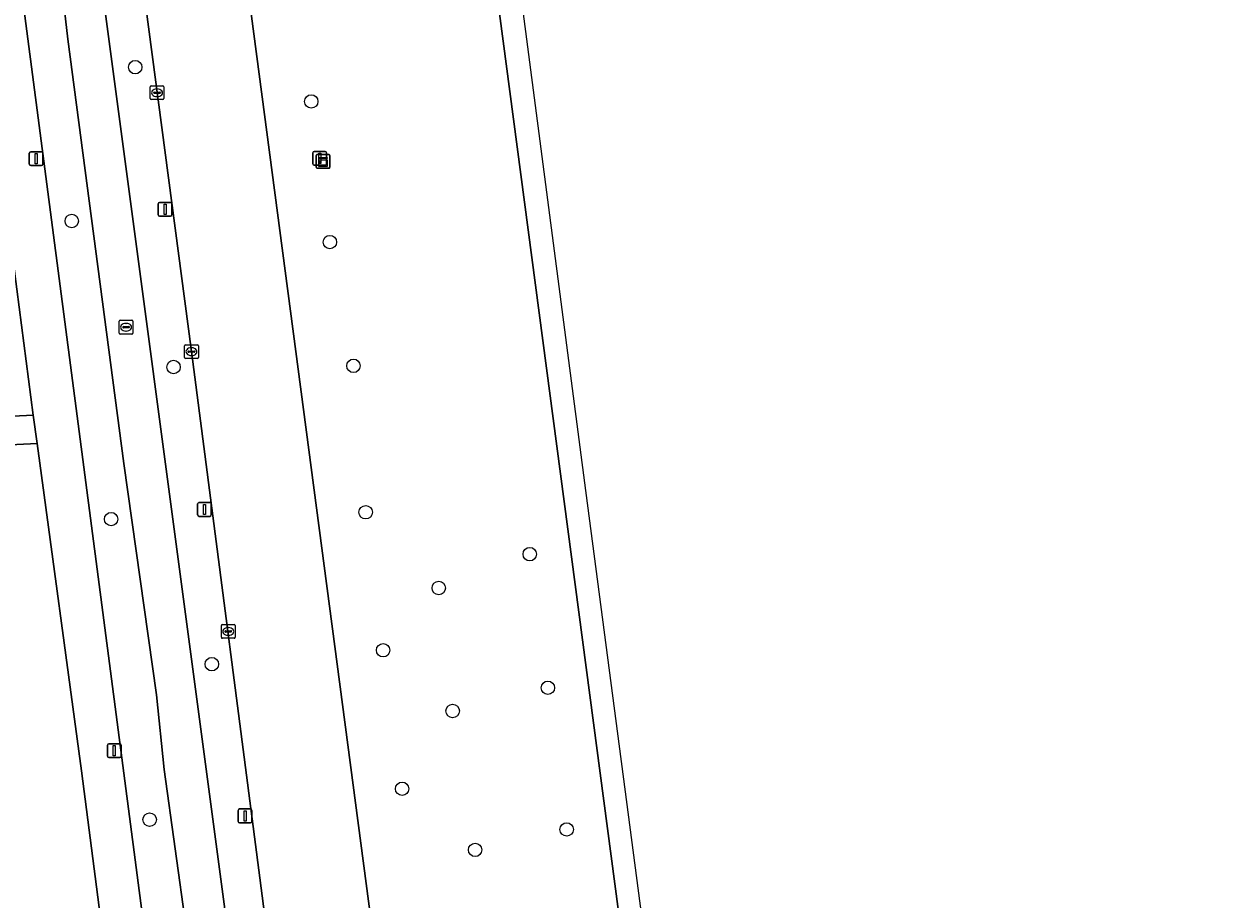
# Model space of a CAD drawing. Extents: x 160554 to 161248, y 385329 to 386506.
# Drawn here: x 161126.2 to 161213.1, y 385929.4 to 385993.1 of the extents above; entities that cross this region are included whole.
import ezdxf

# ---------------------------------------------------------------- set-up
doc = ezdxf.new("R2010")
doc.units = 0
for name, color, linetype in [('IMGEO_Afsluitpaal', 7, 'Continuous'), ('IMGEO_Berm_groen', 7, 'Continuous'), ('IMGEO_Boom', 7, 'Continuous'), ('IMGEO_Fietspad_gesloten', 7, 'Continuous'), ('IMGEO_Groenvoorziening', 7, 'Continuous'), ('IMGEO_Haag', 7, 'Continuous'), ('IMGEO_Kast', 7, 'Continuous'), ('IMGEO_Kolk', 7, 'Continuous'), ('IMGEO_Lichtmast', 7, 'Continuous'), ('IMGEO_OVBaan_gesloten', 7, 'Continuous'), ('IMGEO_Rijbaan_regionaal_gesloten', 7, 'Continuous'), ('IMGEO_Rioolput', 7, 'Continuous'), ('IMGEO_Voetpad_open', 7, 'Continuous')]:
    doc.layers.add(name, color=color, linetype=linetype)

msp = doc.modelspace()

# ---------------------------------------------------------------- linework, layer by layer
at = {"layer": 'IMGEO_Afsluitpaal'}
for p, q in [((161147.269, 385982.9), (161147.269, 385983.7)), ((161147.269, 385983.7), (161147.269, 385982.9)), ((161147.369, 385983.8), (161148.159, 385983.8)), ((161148.159, 385983.8), (161147.369, 385983.8)), ((161148.259, 385983.7), (161148.259, 385982.9)), ((161148.259, 385982.9), (161148.259, 385983.7)), ((161148.159, 385982.8), (161147.369, 385982.8)), ((161147.369, 385982.8), (161148.159, 385982.8))]:
    msp.add_line(p, q, dxfattribs=at)
msp.add_lwpolyline([(161147.689, 385983.675), (161147.839, 385983.675), (161147.839, 385982.925), (161147.689, 385982.925), (161147.689, 385983.675)], dxfattribs=at)
for centre, start, end in [((161147.369, 385983.7), 90, 180), ((161147.369, 385983.7), 90, 180), ((161148.159, 385983.7), 0, 90), ((161148.159, 385983.7), 360, 90), ((161147.369, 385982.9), 180, 270), ((161147.369, 385982.9), 180, 270), ((161148.159, 385982.9), 270, 0), ((161148.159, 385982.9), 270, 0)]:
    msp.add_arc(centre, 0.1, start, end, dxfattribs=at)
at = {"layer": 'IMGEO_Berm_groen'}
for points in [[(161138.432, 385969.231), (161118.324, 386120.92), (161117.793, 386125.135), (161117.704, 386125.534)], [(161113.936, 386124.668), (161113.973, 386124.396), (161114.009, 386124.124), (161114.019, 386124.048), (161114.029, 386123.972), (161114.09, 386123.518), (161114.101, 386123.435), (161114.201, 386122.678), (161117.244, 386105.163), (161118.602, 386095.351), (161141.35, 385925.019), (161143.69, 385907.496), (161151.452, 385848.709)], [(161133.148, 386066.22), (161134.065, 386059.712), (161151.71, 385926.299), (161156.285, 385891.733), (161156.477, 385891.759), (161156.741, 385891.906), (161157.448, 385893.102), (161158.255, 385895.567)], [(161161.067, 385902.191), (161164.618, 385908.538), (161166.32, 385911.632), (161167.243, 385913.512), (161168.165, 385915.655), (161169.91, 385920.31), (161170.218, 385921.176), (161170.47, 385921.206), (161169.507, 385928.499), (161156.366, 386027.725)], [(161154.812, 385843.88), (161154.606, 385846.156), (161152.178, 385865.454), (161149.384, 385886.841), (161144.136, 385925.363), (161143.986, 385926.464), (161138.432, 385969.231)]]:
    msp.add_lwpolyline(points, dxfattribs=at)
at = {"layer": 'IMGEO_Boom'}
for centre in [(161134.336, 385989.934), (161147.149, 385987.438), (161129.718, 385978.738), (161148.505, 385977.206), (161137.128, 385968.111), (161150.22, 385968.2), (161132.581, 385957.047), (161151.11, 385957.543), (161163.047, 385954.494), (161156.426, 385952.03), (161152.379, 385947.502), (161139.914, 385946.491), (161164.369, 385944.77), (161157.436, 385943.083), (161153.762, 385937.422), (161135.387, 385935.176), (161165.737, 385934.461), (161159.073, 385932.975)]:
    msp.add_circle(centre, 0.489, dxfattribs=at)
at = {"layer": 'IMGEO_Fietspad_gesloten'}
for points in [[(161111.472, 386134.521), (161111.149, 386135.466), (161110.258, 386138.254), (161106.812, 386137.525), (161107.634, 386135.457), (161107.761, 386135.119), (161108.794, 386132.329), (161110.28, 386126.892), (161110.531, 386125.651), (161111.412, 386121.611), (161113.888, 386108.427), (161119.01, 386071.603), (161123.854, 386033.968), (161125.68, 386021.034), (161126.999, 386010.941), (161128.166, 386002.978), (161129.434, 385991.971), (161133.517, 385961.082), (161135.875, 385944.268), (161136.446, 385938.828), (161138.05, 385927.289), (161138.394, 385924.653), (161148.452, 385847.677)], [(161151.452, 385848.709), (161143.69, 385907.496), (161141.35, 385925.019), (161118.602, 386095.351), (161117.244, 386105.163), (161114.201, 386122.678), (161114.101, 386123.435), (161114.09, 386123.518), (161114.029, 386123.972), (161114.019, 386124.048), (161114.009, 386124.124), (161113.973, 386124.396), (161113.936, 386124.668)]]:
    msp.add_lwpolyline(points, dxfattribs=at)
at = {"layer": 'IMGEO_Groenvoorziening'}
for points in [[(161129.434, 385991.971), (161128.166, 386002.978), (161126.999, 386010.941), (161125.68, 386021.034), (161123.854, 386033.968), (161119.01, 386071.603), (161113.888, 386108.427), (161111.412, 386121.611), (161110.531, 386125.651), (161108.702, 386125.203), (161108.723, 386125.09), (161109.048, 386123.143), (161109.072, 386122.96), (161109.413, 386120.419), (161112.454, 386099.623), (161125.479, 386000), (161135.368, 385924.28), (161147.764, 385829.368), (161149.183, 385819.023), (161150.29, 385819.102), (161150.208, 385819.722), (161149.367, 385837.379)], [(161148.452, 385847.677), (161138.394, 385924.653), (161138.05, 385927.289), (161136.446, 385938.828), (161135.875, 385944.268), (161133.517, 385961.082), (161129.434, 385991.971)], [(161132.353, 385923.907), (161130.428, 385938.734), (161127.194, 385962.541), (161093.966, 385960.914), (161094.874, 385953.891), (161097.601, 385954.29), (161108.541, 385955.891), (161109.928, 385945.494), (161112.775, 385924.141), (161115.749, 385901.843), (161118.463, 385881.489), (161121.251, 385860.582), (161122.752, 385849.325), (161123.708, 385842.158), (161122.665, 385842.019), (161112.744, 385840.696), (161112.591, 385841.865), (161109.707, 385841.529), (161110.155, 385838.705)]]:
    msp.add_lwpolyline(points, dxfattribs=at)
msp.add_lwpolyline([(161120.772, 386011.404), (161115.28, 386010.684), (161113.68, 386008.637), (161112.101, 386008.409), (161112.867, 386002.434), (161118.286, 386003.12), (161122.447, 385970.246), (161118.578, 385969.756), (161113.866, 385969.153), (161114.517, 385964.012), (161126.921, 385964.614), (161122.294, 386000)], close=True, dxfattribs=at)
at = {"layer": 'IMGEO_Haag'}
for points in [[(161129.434, 385991.971), (161128.166, 386002.978), (161126.999, 386010.941), (161125.68, 386021.034), (161123.854, 386033.968), (161119.01, 386071.603), (161113.888, 386108.427), (161111.412, 386121.611), (161110.531, 386125.651), (161108.702, 386125.203), (161108.723, 386125.09), (161109.048, 386123.143), (161109.072, 386122.96), (161109.413, 386120.419), (161112.454, 386099.623), (161125.479, 386000), (161135.368, 385924.28), (161147.764, 385829.368), (161149.183, 385819.023), (161150.29, 385819.102), (161150.208, 385819.722), (161149.367, 385837.379)], [(161148.452, 385847.677), (161138.394, 385924.653), (161138.05, 385927.289), (161136.446, 385938.828), (161135.875, 385944.268), (161133.517, 385961.082), (161129.434, 385991.971)]]:
    msp.add_lwpolyline(points, dxfattribs=at)
at = {"layer": 'IMGEO_Kast'}
for p, q in [((161147.51, 385982.655), (161147.51, 385983.496)), ((161147.51, 385983.496), (161147.51, 385982.655)), ((161147.585, 385983.58), (161148.426, 385983.58)), ((161148.426, 385983.58), (161147.585, 385983.58)), ((161148.51, 385983.505), (161148.51, 385982.664)), ((161148.51, 385982.664), (161148.51, 385983.505)), ((161148.435, 385982.58), (161147.594, 385982.58)), ((161147.594, 385982.58), (161148.435, 385982.58))]:
    msp.add_line(p, q, dxfattribs=at)
for points in [[(161147.705, 385983.37), (161148.305, 385983.37), (161148.305, 385983.285), (161147.705, 385983.285), (161147.705, 385983.37)], [(161147.705, 385983.195), (161148.305, 385983.195), (161148.305, 385982.706), (161147.705, 385982.706), (161147.705, 385983.195)]]:
    msp.add_lwpolyline(points, dxfattribs=at)
msp.add_circle((161147.789, 385983.044), 0.0377, dxfattribs=at)
for centre, start, end in [((161147.588, 385983.502), 92.4484, 184.28452), ((161147.588, 385983.502), 92.4484, 184.28452), ((161148.432, 385983.502), 2.4484, 94.28452), ((161148.432, 385983.502), 2.4484, 94.28452), ((161147.588, 385982.658), 182.4484, 274.28452), ((161147.588, 385982.658), 182.4484, 274.28452), ((161148.432, 385982.658), 272.4484, 4.28452), ((161148.432, 385982.658), 272.4484, 4.28452)]:
    msp.add_arc(centre, 0.0779, start, end, dxfattribs=at)
at = {"layer": 'IMGEO_Kolk'}
for p, q in [((161135.498, 385988.572), (161136.35, 385988.572)), ((161135.423, 385987.646), (161135.423, 385988.498)), ((161135.682, 385988.066), (161135.682, 385988.078)), ((161136.12, 385988.029), (161135.722, 385988.029)), ((161135.725, 385988.115), (161136.123, 385988.115)), ((161135.934, 385987.792), (161135.909, 385987.792)), ((161135.911, 385988.352), (161135.936, 385988.352)), ((161136.166, 385988.078), (161136.166, 385988.066)), ((161136.424, 385988.498), (161136.424, 385987.646)), ((161136.35, 385987.572), (161135.498, 385987.572)), ((161137.931, 385968.805), (161137.931, 385969.657)), ((161138.006, 385969.731), (161138.858, 385969.731)), ((161138.419, 385969.511), (161138.444, 385969.511)), ((161138.932, 385969.657), (161138.932, 385968.805)), ((161138.858, 385968.731), (161138.006, 385968.731)), ((161138.19, 385969.225), (161138.19, 385969.237)), ((161138.628, 385969.188), (161138.23, 385969.188)), ((161138.233, 385969.274), (161138.631, 385969.274)), ((161138.442, 385968.951), (161138.417, 385968.951)), ((161138.674, 385969.237), (161138.674, 385969.225)), ((161140.605, 385948.445), (161140.605, 385949.297)), ((161140.68, 385949.371), (161141.532, 385949.371)), ((161140.864, 385948.865), (161140.864, 385948.877)), ((161141.302, 385948.828), (161140.904, 385948.828)), ((161140.907, 385948.914), (161141.305, 385948.914)), ((161141.093, 385949.151), (161141.118, 385949.151)), ((161141.348, 385948.877), (161141.348, 385948.865)), ((161141.606, 385949.297), (161141.606, 385948.445)), ((161141.532, 385948.371), (161140.68, 385948.371)), ((161141.116, 385948.591), (161141.091, 385948.591))]:
    msp.add_line(p, q, dxfattribs=at)
for points in [[(161135.498, 385988.572), (161136.35, 385988.572)], [(161135.423, 385987.646), (161135.423, 385988.498)], [(161136.424, 385988.498), (161136.424, 385987.646)], [(161136.35, 385987.572), (161135.498, 385987.572)], [(161137.931, 385968.805), (161137.931, 385969.657)], [(161138.006, 385969.731), (161138.858, 385969.731)], [(161138.932, 385969.657), (161138.932, 385968.805)], [(161138.858, 385968.731), (161138.006, 385968.731)], [(161140.605, 385948.445), (161140.605, 385949.297)], [(161140.68, 385949.371), (161141.532, 385949.371)], [(161141.606, 385949.297), (161141.606, 385948.445)], [(161141.532, 385948.371), (161140.68, 385948.371)]]:
    msp.add_lwpolyline(points, dxfattribs=at)
for centre, radius, start, end in [((161135.5, 385988.496), 0.0765, 91.55205, 178.44795), ((161135.5, 385988.496), 0.0765, 91.55205, 178.44795), ((161136.348, 385988.496), 0.0765, 1.55205, 88.44795), ((161136.348, 385988.496), 0.0765, 1.55205, 88.44795), ((161135.722, 385988.075), 0.0403, 85.87752, 175.75265), ((161135.719, 385988.065), 0.0366, 178.93798, 274.71019), ((161136.123, 385988.072), 0.043, 264.86636, 352.45326), ((161136.127, 385988.077), 0.0386, 1.73085, 96.63898), ((161135.5, 385987.648), 0.0765, 181.55205, 268.44795), ((161135.5, 385987.648), 0.0765, 181.55205, 268.44795), ((161136.348, 385987.648), 0.0765, 271.55205, 358.44795), ((161136.348, 385987.648), 0.0765, 271.55205, 358.44795), ((161138.008, 385969.655), 0.0765, 91.55205, 178.44795), ((161138.008, 385969.655), 0.0765, 91.55205, 178.44795), ((161138.856, 385969.655), 0.0765, 1.55205, 88.44795), ((161138.856, 385969.655), 0.0765, 1.55205, 88.44795), ((161138.008, 385968.807), 0.0765, 181.55205, 268.44795), ((161138.008, 385968.807), 0.0765, 181.55205, 268.44795), ((161138.23, 385969.234), 0.0403, 85.87752, 175.75265), ((161138.227, 385969.224), 0.0366, 178.93798, 274.71019), ((161138.631, 385969.231), 0.043, 264.86636, 352.45326), ((161138.635, 385969.236), 0.0386, 1.73085, 96.63898), ((161138.856, 385968.807), 0.0765, 271.55205, 358.44795), ((161138.856, 385968.807), 0.0765, 271.55205, 358.44795), ((161140.682, 385949.295), 0.0765, 91.55205, 178.44795), ((161140.682, 385949.295), 0.0765, 91.55205, 178.44795), ((161140.904, 385948.874), 0.0403, 85.87752, 175.75265), ((161140.901, 385948.864), 0.0366, 178.93798, 274.71019), ((161141.305, 385948.871), 0.043, 264.86636, 352.45326), ((161141.309, 385948.876), 0.0386, 1.73085, 96.63898), ((161141.53, 385949.295), 0.0765, 1.55205, 88.44795), ((161141.53, 385949.295), 0.0765, 1.55205, 88.44795), ((161140.682, 385948.447), 0.0765, 181.55205, 268.44795), ((161140.682, 385948.447), 0.0765, 181.55205, 268.44795), ((161141.53, 385948.447), 0.0765, 271.55205, 358.44795), ((161141.53, 385948.447), 0.0765, 271.55205, 358.44795)]:
    msp.add_arc(centre, radius, start, end, dxfattribs=at)
for centre, major_axis, ratio, start_param, end_param in [((161135.91, 385988.072), (-0.387, 0.002), 0.722429, 4.712389, 7.853982), ((161135.935, 385988.072), (-0.39, 0.002), 0.717154, 1.570796, 4.712389), ((161138.418, 385969.231), (-0.387, 0.002), 0.722429, 4.712389, 7.853982), ((161138.443, 385969.231), (-0.39, 0.002), 0.717154, 1.570796, 4.712389), ((161141.092, 385948.871), (-0.387, 0.002), 0.722429, 4.712389, 7.853982), ((161141.117, 385948.871), (-0.39, 0.002), 0.717154, 1.570796, 4.712389)]:
    msp.add_ellipse(centre, major_axis=major_axis, ratio=ratio, start_param=start_param, end_param=end_param, dxfattribs=at)
at = {"layer": 'IMGEO_Lichtmast'}
for p, q in [((161126.631, 385982.871), (161126.631, 385983.671)), ((161126.631, 385983.671), (161126.631, 385982.871)), ((161126.731, 385983.771), (161127.521, 385983.771)), ((161127.521, 385983.771), (161126.731, 385983.771)), ((161127.621, 385983.671), (161127.621, 385982.871)), ((161127.621, 385982.871), (161127.621, 385983.671)), ((161127.521, 385982.771), (161126.731, 385982.771)), ((161126.731, 385982.771), (161127.521, 385982.771)), ((161136.014, 385979.183), (161136.014, 385979.983)), ((161136.014, 385979.983), (161136.014, 385979.183)), ((161136.114, 385980.083), (161136.904, 385980.083)), ((161136.904, 385980.083), (161136.114, 385980.083)), ((161137.004, 385979.983), (161137.004, 385979.183)), ((161137.004, 385979.183), (161137.004, 385979.983)), ((161136.904, 385979.083), (161136.114, 385979.083)), ((161136.114, 385979.083), (161136.904, 385979.083)), ((161138.981, 385958.246), (161139.771, 385958.246)), ((161139.771, 385958.246), (161138.981, 385958.246)), ((161138.881, 385957.346), (161138.881, 385958.146)), ((161138.881, 385958.146), (161138.881, 385957.346)), ((161139.871, 385958.146), (161139.871, 385957.346)), ((161139.871, 385957.346), (161139.871, 385958.146)), ((161139.771, 385957.246), (161138.981, 385957.246)), ((161138.981, 385957.246), (161139.771, 385957.246)), ((161132.319, 385939.796), (161132.319, 385940.596)), ((161132.319, 385940.596), (161132.319, 385939.796)), ((161132.419, 385940.696), (161133.209, 385940.696)), ((161133.209, 385940.696), (161132.419, 385940.696)), ((161133.309, 385940.596), (161133.309, 385939.796)), ((161133.309, 385939.796), (161133.309, 385940.596)), ((161133.209, 385939.696), (161132.419, 385939.696)), ((161132.419, 385939.696), (161133.209, 385939.696)), ((161141.834, 385935.051), (161141.834, 385935.851)), ((161141.834, 385935.851), (161141.834, 385935.051)), ((161141.934, 385935.951), (161142.724, 385935.951)), ((161142.724, 385935.951), (161141.934, 385935.951)), ((161142.824, 385935.851), (161142.824, 385935.051)), ((161142.824, 385935.051), (161142.824, 385935.851)), ((161142.724, 385934.951), (161141.934, 385934.951)), ((161141.934, 385934.951), (161142.724, 385934.951))]:
    msp.add_line(p, q, dxfattribs=at)
for points in [[(161127.051, 385983.646), (161127.201, 385983.646), (161127.201, 385982.896), (161127.051, 385982.896), (161127.051, 385983.646)], [(161136.434, 385979.958), (161136.584, 385979.958), (161136.584, 385979.208), (161136.434, 385979.208), (161136.434, 385979.958)], [(161139.301, 385958.121), (161139.451, 385958.121), (161139.451, 385957.371), (161139.301, 385957.371), (161139.301, 385958.121)], [(161132.739, 385940.571), (161132.889, 385940.571), (161132.889, 385939.821), (161132.739, 385939.821), (161132.739, 385940.571)], [(161142.254, 385935.826), (161142.404, 385935.826), (161142.404, 385935.076), (161142.254, 385935.076), (161142.254, 385935.826)]]:
    msp.add_lwpolyline(points, dxfattribs=at)
for centre, start, end in [((161126.731, 385983.671), 90, 180), ((161126.731, 385983.671), 90, 180), ((161127.521, 385983.671), 0, 90), ((161127.521, 385983.671), 360, 90), ((161126.731, 385982.871), 180, 270), ((161126.731, 385982.871), 180, 270), ((161127.521, 385982.871), 270, 0), ((161127.521, 385982.871), 270, 0), ((161136.114, 385979.983), 90, 180), ((161136.114, 385979.983), 90, 180), ((161136.904, 385979.983), 0, 90), ((161136.904, 385979.983), 360, 90), ((161136.114, 385979.183), 180, 270), ((161136.114, 385979.183), 180, 270), ((161136.904, 385979.183), 270, 0), ((161136.904, 385979.183), 270, 0), ((161138.981, 385958.146), 90, 180), ((161138.981, 385958.146), 90, 180), ((161139.771, 385958.146), 0, 90), ((161139.771, 385958.146), 360, 90), ((161138.981, 385957.346), 180, 270), ((161138.981, 385957.346), 180, 270), ((161139.771, 385957.346), 270, 0), ((161139.771, 385957.346), 270, 0), ((161132.419, 385940.596), 90, 180), ((161132.419, 385940.596), 90, 180), ((161133.209, 385940.596), 0, 90), ((161133.209, 385940.596), 360, 90), ((161132.419, 385939.796), 180, 270), ((161132.419, 385939.796), 180, 270), ((161133.209, 385939.796), 270, 0), ((161133.209, 385939.796), 270, 0), ((161141.934, 385935.851), 90, 180), ((161141.934, 385935.851), 90, 180), ((161142.724, 385935.851), 0, 90), ((161142.724, 385935.851), 360, 90), ((161141.934, 385935.051), 180, 270), ((161141.934, 385935.051), 180, 270), ((161142.724, 385935.051), 270, 0), ((161142.724, 385935.051), 270, 0)]:
    msp.add_arc(centre, 0.1, start, end, dxfattribs=at)
at = {"layer": 'IMGEO_OVBaan_gesloten'}
for points in [[(161213.073, 385609.979), (161196.575, 385735.387), (161182.706, 385840.813), (161167.141, 385959.129), (161140.774, 386160.649)], [(161139.162, 386158.234), (161139.958, 386152.089), (161140.803, 386145.482), (161141.188, 386142.52), (161141.548, 386139.783), (161145.073, 386113.098), (161149.257, 386081.304), (161156.366, 386027.725), (161169.507, 385928.499), (161170.47, 385921.206), (161171.762, 385911.427), (161191.085, 385765.148), (161192.123, 385757.419), (161192.129, 385757.369), (161192.547, 385753.94), (161193.018, 385750.537), (161193.532, 385746.558), (161194.059, 385742.593), (161194.306, 385740.679), (161194.958, 385735.855), (161195.08, 385734.903), (161196.215, 385726.449)]]:
    msp.add_lwpolyline(points, dxfattribs=at)
at = {"layer": 'IMGEO_Rijbaan_regionaal_gesloten'}
for points in [[(161117.704, 386125.534), (161117.793, 386125.135), (161118.324, 386120.92), (161138.432, 385969.231), (161143.986, 385926.464), (161144.136, 385925.363), (161149.384, 385886.841), (161152.178, 385865.454), (161154.606, 385846.156), (161154.812, 385843.88)], [(161163.014, 385840.627), (161161.069, 385855.588), (161157.861, 385879.822), (161156.285, 385891.733), (161151.71, 385926.299), (161134.065, 386059.712), (161133.148, 386066.22)]]:
    msp.add_lwpolyline(points, dxfattribs=at)
at = {"layer": 'IMGEO_Rioolput'}
for p, q in [((161133.174, 385970.586), (161133.174, 385971.438)), ((161133.249, 385971.512), (161134.101, 385971.512)), ((161133.662, 385971.292), (161133.687, 385971.292)), ((161134.175, 385971.438), (161134.175, 385970.586)), ((161134.101, 385970.512), (161133.249, 385970.512)), ((161133.433, 385971.006), (161133.433, 385971.018)), ((161133.871, 385970.969), (161133.473, 385970.969)), ((161133.476, 385971.055), (161133.874, 385971.055)), ((161133.685, 385970.732), (161133.66, 385970.732)), ((161133.917, 385971.018), (161133.917, 385971.006))]:
    msp.add_line(p, q, dxfattribs=at)
for points in [[(161133.174, 385970.586), (161133.174, 385971.438)], [(161133.249, 385971.512), (161134.101, 385971.512)], [(161134.175, 385971.438), (161134.175, 385970.586)], [(161134.101, 385970.512), (161133.249, 385970.512)]]:
    msp.add_lwpolyline(points, dxfattribs=at)
for centre, radius, start, end in [((161133.251, 385971.436), 0.0765, 91.55205, 178.44795), ((161133.251, 385971.436), 0.0765, 91.55205, 178.44795), ((161134.099, 385971.436), 0.0765, 1.55205, 88.44795), ((161134.099, 385971.436), 0.0765, 1.55205, 88.44795), ((161133.251, 385970.588), 0.0765, 181.55205, 268.44795), ((161133.251, 385970.588), 0.0765, 181.55205, 268.44795), ((161133.473, 385971.015), 0.0403, 85.87752, 175.75265), ((161133.47, 385971.005), 0.0366, 178.93798, 274.71019), ((161133.874, 385971.012), 0.043, 264.86636, 352.45326), ((161133.878, 385971.017), 0.0386, 1.73085, 96.63898), ((161134.099, 385970.588), 0.0765, 271.55205, 358.44795), ((161134.099, 385970.588), 0.0765, 271.55205, 358.44795)]:
    msp.add_arc(centre, radius, start, end, dxfattribs=at)
for centre, major_axis, ratio, start_param, end_param in [((161133.661, 385971.012), (-0.387, 0.002), 0.722429, 4.712389, 7.853982), ((161133.686, 385971.012), (-0.39, 0.002), 0.717154, 1.570796, 4.712389)]:
    msp.add_ellipse(centre, major_axis=major_axis, ratio=ratio, start_param=start_param, end_param=end_param, dxfattribs=at)
at = {"layer": 'IMGEO_Voetpad_open'}
msp.add_lwpolyline([(161105.792, 386124.199), (161110.502, 386088.609), (161111.046, 386084.779), (161107.302, 386084.285), (161107.472, 386083.112), (161111.193, 386083.562), (161111.704, 386079.678), (161117.347, 386036.896), (161117.757, 386034.497), (161119.876, 386018.552), (161120.772, 386011.404), (161122.294, 386000), (161126.921, 385964.614), (161127.194, 385962.541), (161130.428, 385938.734), (161132.353, 385923.907), (161135.368, 385924.28), (161125.479, 386000)], dxfattribs=at)
msp.add_lwpolyline([(161126.921, 385964.614), (161114.517, 385964.012), (161093.633, 385962.998), (161093.966, 385960.914), (161127.194, 385962.541)], close=True, dxfattribs=at)

doc.saveas('drawing.dxf')
